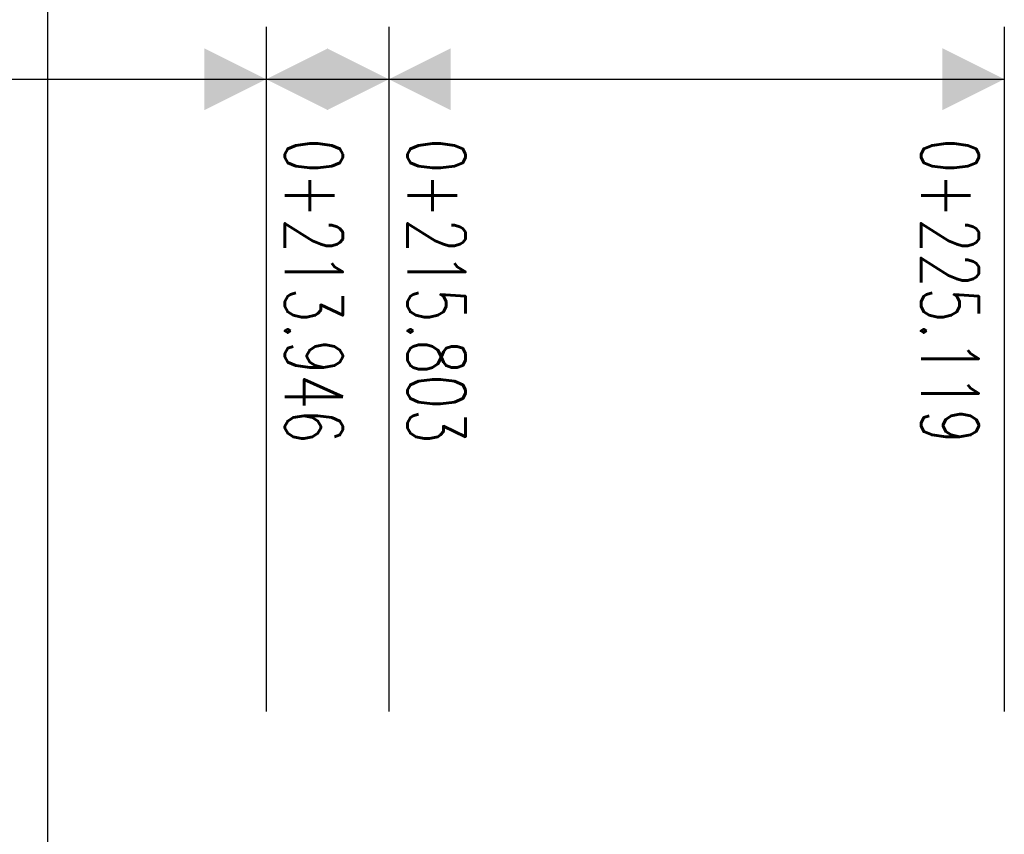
# Model space of a CAD drawing. Header units: metres. Extents: x 3458045 to 3462392, y 5482308 to 5484762.
# Tile 363 of 458: x 3461169 to 3461184, y 5484009 to 5484021. Entities that reach past the tile are written whole.
import ezdxf

# ---------------------------------------------------------------- set-up
doc = ezdxf.new("R2010")
doc.units = ezdxf.units.M
doc.layers.get('0').update_dxf_attribs({"linetype": 'CONTINUOUS'})
doc.layers.add('SP_Tangentenband', color=1, linetype='CONTINUOUS')
doc.layers.add('SP_VERM-VA-B44', color=150, linetype='CONTINUOUS')
doc.styles.add('SP_F', font='romans.shx', dxfattribs={"width": 0.7, "bigfont": 'sp_f.shx'})

# ---------------------------------------------------------------- blocks, each defined once
blk = doc.blocks.new('SOFI-PFV')
at = {"color": 0, "linetype": 'Continuous'}
blk.add_solid([(-0.0625, 0.125), (0.0625, 0.125), (0, 0)], dxfattribs=at)

msp = doc.modelspace()

# ---------------------------------------------------------------- linework, layer by layer
at = {"layer": 'SP_Tangentenband', "color": 1}
msp.add_line((3461169.819, 5484036.6433), (3461169.819, 5484000.9278), dxfattribs=at)
at = {"layer": 'SP_VERM-VA-B44', "color": 1}
for p, q in [((3461173.1304, 5484021.2437), (3461173.1304, 5484010.8838)), ((3461174.9874, 5484021.2437), (3461174.9874, 5484010.8838)), ((3461184.3034, 5484021.2437), (3461184.3034, 5484010.8838)), ((3461166.6304, 5484020.4524), (3461184.3034, 5484020.4524))]:
    msp.add_line(p, q, dxfattribs=at)

# ---------------------------------------------------------------- block references
at = {"layer": 'SP_VERM-VA-B44', "color": 1, "yscale": 7.5, "zscale": 7.5}
for p, xscale, rotation in [((3461173.1304, 5484020.4524), -7.5, 90), ((3461173.1304, 5484020.4524), 7.5, 270), ((3461174.9874, 5484020.4524), -7.5, 90), ((3461174.9874, 5484020.4524), 7.5, 270), ((3461184.3034, 5484020.4524), -7.5, 90)]:
    msp.add_blockref('SOFI-PFV', p, dxfattribs=dict(at, xscale=xscale, rotation=rotation))

# ---------------------------------------------------------------- texts
at = {"layer": 'SP_VERM-VA-B44', "color": 2, "style": 'SP_F', "width": 0.7}
for s, p in [('0+213.946', (3461173.415, 5484019.5566)), ('0+215.803', (3461175.272, 5484019.5566)), ('0+225.119', (3461183.0426, 5484019.5566))]:
    msp.add_text(s, height=0.875, rotation=270, dxfattribs=at).set_placement(p)

doc.saveas('drawing.dxf')
